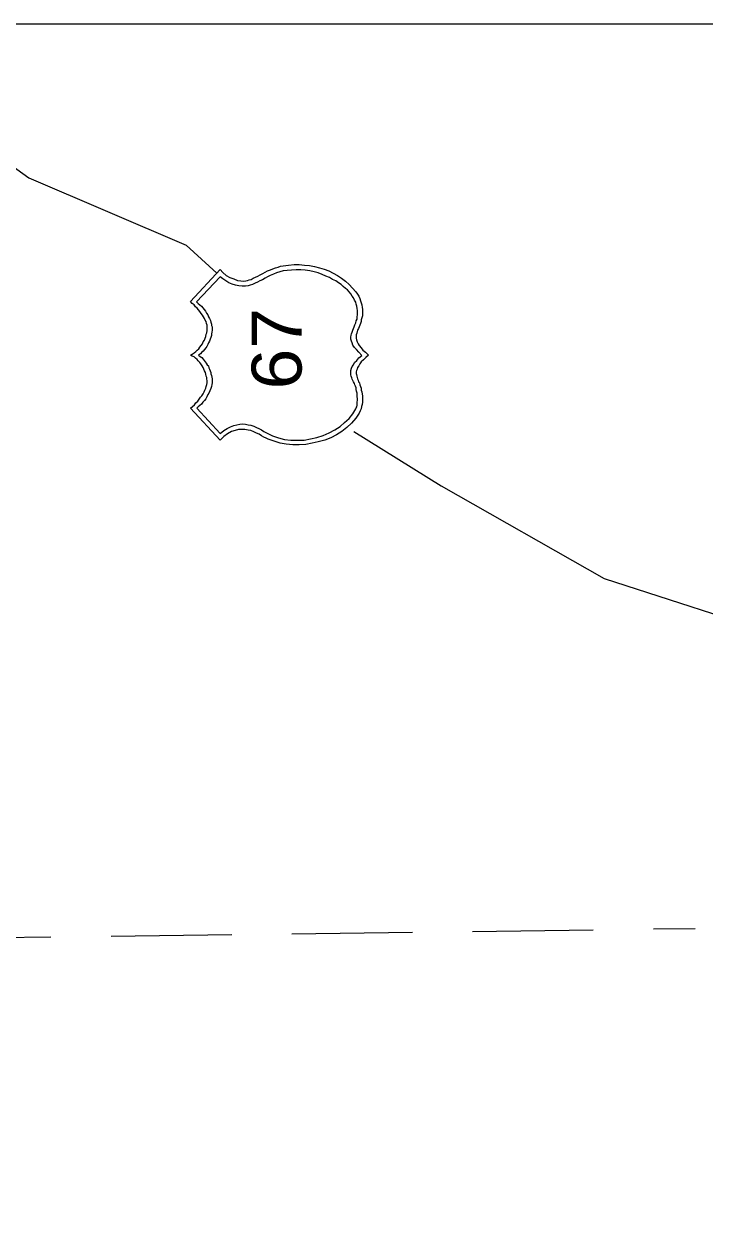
# Model space of a CAD drawing. Extents: x 2363323 to 2367082, y 6956018 to 6980837.
# Drawn here: x 2366076.4 to 2366145.8, y 6956959.3 to 6957082.5 of the extents above; entities that cross this region are included whole.
import ezdxf

# ---------------------------------------------------------------- set-up
doc = ezdxf.new("R2010")
doc.units = 0
doc.header["$LTSCALE"] = 4.1
doc.linetypes.add('MEDIUM_DASHED', pattern=[4.5, 3, -1.5])
doc.layers.add('62', color=7, linetype='Continuous', lineweight=13)
doc.layers.add('63', color=7, linetype='Continuous', lineweight=13)

msp = doc.modelspace()

# ---------------------------------------------------------------- linework, layer by layer
at = {"layer": '62'}
msp.add_line((2366092.882, 6957059.976), (2366096.009, 6957057.12), dxfattribs=at)
at = {"layer": '62', "linetype": 'MEDIUM_DASHED'}
msp.add_line((2365863.857, 6956986.486), (2366144.837, 6956990.22), dxfattribs=at)
at = {"layer": '62', "lineweight": 25}
msp.add_lwpolyline([(2365769.011, 6956632.956), (2366234.284, 6956632.956), (2366234.284, 6957082.548), (2365769.009, 6957082.548)], dxfattribs=at)
at = {"layer": '62'}
for points in [[(2366056.363, 6957082.546), (2366061.717, 6957077.733), (2366076.838, 6957066.866), (2366092.882, 6957059.976)], [(2366096.347, 6957040.064), (2366093.333, 6957043.328), (2366093.535, 6957043.508), (2366093.739, 6957043.688), (2366093.895, 6957043.89), (2366094.075, 6957044.068), (2366094.211, 6957044.252), (2366094.345, 6957044.452), (2366094.481, 6957044.61), (2366094.616, 6957044.812), (2366094.727, 6957044.992), (2366094.795, 6957045.174), (2366094.885, 6957045.375), (2366094.929, 6957045.555), (2366094.997, 6957045.758), (2366095.043, 6957045.915), (2366095.043, 6957046.119), (2366095.018, 6957046.32), (2366094.999, 6957046.454), (2366094.931, 6957046.612), (2366094.907, 6957046.792), (2366094.862, 6957046.972), (2366094.773, 6957047.154), (2366094.705, 6957047.31), (2366094.616, 6957047.49), (2366094.526, 6957047.67), (2366094.391, 6957047.85), (2366094.279, 6957048.008), (2366094.119, 6957048.165), (2366094.029, 6957048.322), (2366093.849, 6957048.458), (2366093.692, 6957048.57), (2366093.512, 6957048.66), (2366093.331, 6957048.75), (2366093.512, 6957048.862), (2366093.692, 6957048.999), (2366093.872, 6957049.11), (2366094.029, 6957049.268), (2366094.187, 6957049.402), (2366094.301, 6957049.582), (2366094.436, 6957049.74), (2366094.547, 6957049.92), (2366094.639, 6957050.1), (2366094.751, 6957050.28), (2366094.819, 6957050.482), (2366094.886, 6957050.662), (2366094.929, 6957050.888), (2366094.999, 6957051.045), (2366095.043, 6957051.27), (2366095.043, 6957051.472), (2366095.043, 6957051.63), (2366095.043, 6957051.81), (2366094.976, 6957051.966), (2366094.931, 6957052.17), (2366094.841, 6957052.328), (2366094.772, 6957052.508), (2366094.661, 6957052.665), (2366094.571, 6957052.845), (2366094.436, 6957053.004), (2366094.301, 6957053.206), (2366094.166, 6957053.362), (2366094.031, 6957053.544), (2366093.851, 6957053.7), (2366093.692, 6957053.902), (2366093.512, 6957054.039), (2366093.333, 6957054.218), (2366096.349, 6957057.48), (2366096.638, 6957057.188), (2366096.977, 6957056.895), (2366097.359, 6957056.692), (2366097.742, 6957056.535), (2366098.125, 6957056.379), (2366098.485, 6957056.332), (2366098.777, 6957056.312), (2366098.981, 6957056.332), (2366099.161, 6957056.356), (2366099.339, 6957056.445), (2366099.543, 6957056.49), (2366099.746, 6957056.602), (2366099.969, 6957056.714), (2366100.196, 6957056.829), (2366100.443, 6957056.94), (2366100.712, 6957057.075), (2366100.959, 6957057.212), (2366101.207, 6957057.346), (2366101.499, 6957057.458), (2366101.747, 6957057.57), (2366102.019, 6957057.682), (2366102.266, 6957057.75), (2366102.512, 6957057.842), (2366102.782, 6957057.864), (2366103.345, 6957057.954), (2366103.909, 6957057.999), (2366104.426, 6957057.998), (2366104.965, 6957057.952), (2366105.481, 6957057.906), (2366105.999, 6957057.795), (2366106.495, 6957057.682), (2366106.991, 6957057.525), (2366107.462, 6957057.345), (2366107.913, 6957057.122)], [(2366108.701, 6957055.95), (2366108.453, 6957056.128), (2366108.159, 6957056.332), (2366107.845, 6957056.49), (2366107.507, 6957056.672), (2366107.147, 6957056.826), (2366106.765, 6957056.985), (2366106.358, 6957057.142), (2366105.955, 6957057.255), (2366105.505, 6957057.345), (2366105.055, 6957057.412), (2366104.606, 6957057.458), (2366104.133, 6957057.458), (2366103.637, 6957057.435), (2366103.209, 6957057.39), (2366102.805, 6957057.344), (2366102.445, 6957057.255), (2366102.107, 6957057.141), (2366101.793, 6957057.03), (2366101.477, 6957056.895), (2366101.207, 6957056.762), (2366100.939, 6957056.602), (2366100.667, 6957056.445), (2366100.421, 6957056.332), (2366100.173, 6957056.198), (2366099.926, 6957056.085), (2366099.679, 6957055.974), (2366099.429, 6957055.905), (2366099.205, 6957055.838), (2366098.935, 6957055.792), (2366098.619, 6957055.791), (2366098.261, 6957055.836), (2366097.922, 6957055.905), (2366097.586, 6957055.994), (2366097.249, 6957056.13), (2366096.933, 6957056.332), (2366096.639, 6957056.536), (2366096.347, 6957056.758), (2366093.963, 6957054.195), (2366094.119, 6957054.038), (2366094.279, 6957053.902), (2366094.459, 6957053.745), (2366094.593, 6957053.589), (2366094.729, 6957053.408), (2366094.862, 6957053.228), (2366094.976, 6957053.049), (2366095.087, 6957052.868), (2366095.177, 6957052.665), (2366095.289, 6957052.485), (2366095.379, 6957052.282), (2366095.425, 6957052.125), (2366095.469, 6957051.924), (2366095.493, 6957051.765), (2366095.537, 6957051.63), (2366095.539, 6957051.472), (2366095.539, 6957051.314), (2366095.515, 6957051.112), (2366095.492, 6957050.934), (2366095.469, 6957050.752), (2366095.403, 6957050.548), (2366095.335, 6957050.392), (2366095.267, 6957050.19), (2366095.177, 6957050.01), (2366095.109, 6957049.852), (2366094.997, 6957049.628), (2366094.885, 6957049.492), (2366094.772, 6957049.335), (2366094.639, 6957049.155), (2366094.481, 6957049.042), (2366094.345, 6957048.885), (2366094.142, 6957048.752), (2366094.322, 6957048.615), (2366094.481, 6957048.504), (2366094.615, 6957048.345), (2366094.727, 6957048.21), (2366094.841, 6957048.074), (2366094.931, 6957047.94), (2366095.042, 6957047.762), (2366095.155, 6957047.649), (2366095.198, 6957047.468), (2366095.289, 6957047.312), (2366095.336, 6957047.152), (2366095.402, 6957046.995), (2366095.425, 6957046.838), (2366095.492, 6957046.658), (2366095.515, 6957046.502), (2366095.539, 6957046.342), (2366095.559, 6957046.162), (2366095.559, 6957045.938), (2366095.515, 6957045.759), (2366095.469, 6957045.532), (2366095.402, 6957045.33), (2366095.312, 6957045.104), (2366095.222, 6957044.882), (2366095.109, 6957044.722), (2366094.999, 6957044.498), (2366094.886, 6957044.295), (2366094.751, 6957044.115), (2366094.592, 6957043.958), (2366094.457, 6957043.756), (2366094.277, 6957043.598)], [(2366107.913, 6957057.122), (2366108.339, 6957056.872), (2366108.745, 6957056.602), (2366109.151, 6957056.312), (2366109.532, 6957055.952), (2366109.869, 6957055.59), (2366110.207, 6957055.208), (2366110.365, 6957054.982), (2366110.501, 6957054.758), (2366110.612, 6957054.532), (2366110.678, 6957054.308), (2366110.769, 6957054.105), (2366110.816, 6957053.88), (2366110.861, 6957053.632), (2366110.883, 6957053.432), (2366110.906, 6957053.205), (2366110.882, 6957052.98), (2366110.882, 6957052.779), (2366110.839, 6957052.576), (2366110.769, 6957052.352), (2366110.747, 6957052.17), (2366110.679, 6957051.992), (2366110.613, 6957051.81), (2366110.545, 6957051.63), (2366110.477, 6957051.472), (2366110.385, 6957051.315), (2366110.343, 6957051.156), (2366110.297, 6957051), (2366110.252, 6957050.82), (2366110.231, 6957050.661), (2366110.231, 6957050.482), (2366110.276, 6957050.301), (2366110.343, 6957050.122), (2366110.455, 6957049.92), (2366110.567, 6957049.74), (2366110.749, 6957049.492), (2366110.925, 6957049.268), (2366111.199, 6957049.042), (2366111.491, 6957048.75), (2366111.221, 6957048.502), (2366110.995, 6957048.255), (2366110.769, 6957048.054), (2366110.636, 6957047.85), (2366110.501, 6957047.67), (2366110.387, 6957047.49), (2366110.343, 6957047.332), (2366110.275, 6957047.175), (2366110.253, 6957047.038), (2366110.252, 6957046.882), (2366110.275, 6957046.768), (2366110.319, 6957046.612), (2366110.342, 6957046.478), (2366110.387, 6957046.342), (2366110.455, 6957046.185), (2366110.499, 6957046.028), (2366110.569, 6957045.915), (2366110.612, 6957045.735), (2366110.681, 6957045.555), (2366110.747, 6957045.376), (2366110.771, 6957045.172), (2366110.816, 6957044.994), (2366110.859, 6957044.768), (2366110.882, 6957044.588), (2366110.882, 6957044.362), (2366110.882, 6957044.182), (2366110.883, 6957043.958), (2366110.859, 6957043.71), (2366110.792, 6957043.508), (2366110.747, 6957043.282), (2366110.659, 6957043.058), (2366110.543, 6957042.832), (2366110.207, 6957042.316), (2366109.779, 6957041.818), (2366109.309, 6957041.368), (2366108.791, 6957040.964), (2366108.227, 6957040.604), (2366107.666, 6957040.312), (2366107.036, 6957040.086), (2366106.382, 6957039.884), (2366105.752, 6957039.748), (2366105.099, 6957039.634), (2366104.425, 6957039.591), (2366103.772, 6957039.591), (2366103.099, 6957039.657), (2366102.489, 6957039.771), (2366101.861, 6957039.951), (2366101.275, 6957040.176), (2366101.051, 6957040.264), (2366100.825, 6957040.378), (2366100.577, 6957040.514), (2366100.329, 6957040.671), (2366100.061, 6957040.784), (2366099.791, 6957040.918), (2366099.499, 6957041.055), (2366099.206, 6957041.098), (2366098.889, 6957041.166), (2366098.553, 6957041.166), (2366098.237, 6957041.166), (2366097.877, 6957041.054), (2366097.517, 6957040.94), (2366097.112, 6957040.716)], [(2366093.986, 6957043.329), (2366096.347, 6957040.761), (2366096.729, 6957041.054), (2366097.089, 6957041.256), (2366097.427, 6957041.436), (2366097.742, 6957041.571), (2366098.079, 6957041.64), (2366098.373, 6957041.706), (2366098.642, 6957041.751), (2366098.936, 6957041.708), (2366099.227, 6957041.64), (2366099.499, 6957041.594), (2366099.791, 6957041.504), (2366100.059, 6957041.368), (2366100.307, 6957041.258), (2366100.579, 6957041.121), (2366100.823, 6957040.964), (2366101.095, 6957040.808), (2366101.702, 6957040.514), (2366102.333, 6957040.311), (2366102.939, 6957040.154), (2366103.592, 6957040.086), (2366104.269, 6957040.064), (2366104.942, 6957040.086), (2366105.595, 6957040.198), (2366106.226, 6957040.356), (2366106.879, 6957040.558), (2366107.485, 6957040.828), (2366108.071, 6957041.121), (2366108.609, 6957041.481), (2366109.059, 6957041.865), (2366109.533, 6957042.292), (2366109.892, 6957042.764), (2366110.207, 6957043.26), (2366110.229, 6957043.372), (2366110.297, 6957043.486), (2366110.343, 6957043.642), (2366110.342, 6957043.824), (2366110.342, 6957043.958), (2366110.365, 6957044.139), (2366110.365, 6957044.318), (2366110.343, 6957044.498), (2366110.342, 6957044.7), (2366110.343, 6957044.88), (2366110.275, 6957045.06), (2366110.252, 6957045.24), (2366110.229, 6957045.42), (2366110.162, 6957045.578), (2366110.117, 6957045.736), (2366110.072, 6957045.87), (2366109.983, 6957046.028), (2366109.915, 6957046.162), (2366109.847, 6957046.298), (2366109.803, 6957046.432), (2366109.736, 6957046.612), (2366109.713, 6957046.725), (2366109.689, 6957046.882), (2366109.689, 6957047.04), (2366109.712, 6957047.199), (2366109.757, 6957047.422), (2366109.826, 6957047.58), (2366109.959, 6957047.762), (2366110.072, 6957047.985), (2366110.297, 6957048.212), (2366110.522, 6957048.48), (2366110.815, 6957048.728), (2366110.501, 6957049.042), (2366110.275, 6957049.314), (2366110.073, 6957049.539), (2366109.915, 6957049.785), (2366109.825, 6957050.012), (2366109.757, 6957050.19), (2366109.713, 6957050.392), (2366109.712, 6957050.595), (2366109.735, 6957050.775), (2366109.757, 6957050.934), (2366109.825, 6957051.112), (2366109.892, 6957051.294), (2366109.959, 6957051.472), (2366110.051, 6957051.63), (2366110.117, 6957051.831), (2366110.207, 6957052.035), (2366110.252, 6957052.238), (2366110.342, 6957052.44), (2366110.342, 6957052.666), (2366110.365, 6957052.868), (2366110.389, 6957053.092), (2366110.365, 6957053.318), (2366110.342, 6957053.52), (2366110.321, 6957053.745), (2366110.251, 6957053.946), (2366110.207, 6957054.174), (2366110.073, 6957054.376), (2366109.983, 6957054.6), (2366109.849, 6957054.782), (2366109.713, 6957055.005), (2366109.532, 6957055.208), (2366109.352, 6957055.41), (2366109.172, 6957055.566), (2366108.925, 6957055.748), (2366108.701, 6957055.95)], [(2366094.277, 6957043.598), (2366094.121, 6957043.462), (2366093.986, 6957043.329)], [(2366097.112, 6957040.716), (2366096.731, 6957040.446), (2366096.347, 6957040.064)], [(2366110.005, 6957040.964), (2366118.917, 6957035.408), (2366135.569, 6957025.954), (2366154.313, 6957019.88), (2366168.645, 6957016.73), (2366181.763, 6957000.033), (2366191.825, 6956999.896), (2366201.229, 6956983.562), (2366210.049, 6956970.398), (2366217.273, 6956954.331), (2366221.505, 6956931.918), (2366225.871, 6956912.838), (2366231.269, 6956892.045), (2366234.285, 6956879.512)]]:
    msp.add_lwpolyline(points, dxfattribs=at)
at = {"layer": '63'}
msp.add_line((2366092.882, 6957059.976), (2366096.009, 6957057.12), dxfattribs=at)
at = {"layer": '63', "linetype": 'MEDIUM_DASHED'}
msp.add_line((2365863.857, 6956986.486), (2366144.837, 6956990.22), dxfattribs=at)
at = {"layer": '63', "lineweight": 25}
msp.add_lwpolyline([(2365769.011, 6956632.956), (2366234.284, 6956632.956), (2366234.284, 6957082.548), (2365769.009, 6957082.548)], dxfattribs=at)
at = {"layer": '63'}
for points in [[(2366056.363, 6957082.546), (2366061.717, 6957077.733), (2366076.838, 6957066.866), (2366092.882, 6957059.976)], [(2366096.347, 6957040.064), (2366093.333, 6957043.328), (2366093.535, 6957043.508), (2366093.739, 6957043.688), (2366093.895, 6957043.89), (2366094.075, 6957044.068), (2366094.211, 6957044.252), (2366094.345, 6957044.452), (2366094.481, 6957044.61), (2366094.616, 6957044.812), (2366094.727, 6957044.992), (2366094.795, 6957045.174), (2366094.885, 6957045.375), (2366094.929, 6957045.555), (2366094.997, 6957045.758), (2366095.043, 6957045.915), (2366095.043, 6957046.119), (2366095.018, 6957046.32), (2366094.999, 6957046.454), (2366094.931, 6957046.612), (2366094.907, 6957046.792), (2366094.862, 6957046.972), (2366094.773, 6957047.154), (2366094.705, 6957047.31), (2366094.616, 6957047.49), (2366094.526, 6957047.67), (2366094.391, 6957047.85), (2366094.279, 6957048.008), (2366094.119, 6957048.165), (2366094.029, 6957048.322), (2366093.849, 6957048.458), (2366093.692, 6957048.57), (2366093.512, 6957048.66), (2366093.331, 6957048.75), (2366093.512, 6957048.862), (2366093.692, 6957048.999), (2366093.872, 6957049.11), (2366094.029, 6957049.268), (2366094.187, 6957049.402), (2366094.301, 6957049.582), (2366094.436, 6957049.74), (2366094.547, 6957049.92), (2366094.639, 6957050.1), (2366094.751, 6957050.28), (2366094.819, 6957050.482), (2366094.886, 6957050.662), (2366094.929, 6957050.888), (2366094.999, 6957051.045), (2366095.043, 6957051.27), (2366095.043, 6957051.472), (2366095.043, 6957051.63), (2366095.043, 6957051.81), (2366094.976, 6957051.966), (2366094.931, 6957052.17), (2366094.841, 6957052.328), (2366094.772, 6957052.508), (2366094.661, 6957052.665), (2366094.571, 6957052.845), (2366094.436, 6957053.004), (2366094.301, 6957053.206), (2366094.166, 6957053.362), (2366094.031, 6957053.544), (2366093.851, 6957053.7), (2366093.692, 6957053.902), (2366093.512, 6957054.039), (2366093.333, 6957054.218), (2366096.349, 6957057.48), (2366096.638, 6957057.188), (2366096.977, 6957056.895), (2366097.359, 6957056.692), (2366097.742, 6957056.535), (2366098.125, 6957056.379), (2366098.485, 6957056.332), (2366098.777, 6957056.312), (2366098.981, 6957056.332), (2366099.161, 6957056.356), (2366099.339, 6957056.445), (2366099.543, 6957056.49), (2366099.746, 6957056.602), (2366099.969, 6957056.714), (2366100.196, 6957056.829), (2366100.443, 6957056.94), (2366100.712, 6957057.075), (2366100.959, 6957057.212), (2366101.207, 6957057.346), (2366101.499, 6957057.458), (2366101.747, 6957057.57), (2366102.019, 6957057.682), (2366102.266, 6957057.75), (2366102.512, 6957057.842), (2366102.782, 6957057.864), (2366103.345, 6957057.954), (2366103.909, 6957057.999), (2366104.426, 6957057.998), (2366104.965, 6957057.952), (2366105.481, 6957057.906), (2366105.999, 6957057.795), (2366106.495, 6957057.682), (2366106.991, 6957057.525), (2366107.462, 6957057.345), (2366107.913, 6957057.122)], [(2366108.701, 6957055.95), (2366108.453, 6957056.128), (2366108.159, 6957056.332), (2366107.845, 6957056.49), (2366107.507, 6957056.672), (2366107.147, 6957056.826), (2366106.765, 6957056.985), (2366106.358, 6957057.142), (2366105.955, 6957057.255), (2366105.505, 6957057.345), (2366105.055, 6957057.412), (2366104.606, 6957057.458), (2366104.133, 6957057.458), (2366103.637, 6957057.435), (2366103.209, 6957057.39), (2366102.805, 6957057.344), (2366102.445, 6957057.255), (2366102.107, 6957057.141), (2366101.793, 6957057.03), (2366101.477, 6957056.895), (2366101.207, 6957056.762), (2366100.939, 6957056.602), (2366100.667, 6957056.445), (2366100.421, 6957056.332), (2366100.173, 6957056.198), (2366099.926, 6957056.085), (2366099.679, 6957055.974), (2366099.429, 6957055.905), (2366099.205, 6957055.838), (2366098.935, 6957055.792), (2366098.619, 6957055.791), (2366098.261, 6957055.836), (2366097.922, 6957055.905), (2366097.586, 6957055.994), (2366097.249, 6957056.13), (2366096.933, 6957056.332), (2366096.639, 6957056.536), (2366096.347, 6957056.758), (2366093.963, 6957054.195), (2366094.119, 6957054.038), (2366094.279, 6957053.902), (2366094.459, 6957053.745), (2366094.593, 6957053.589), (2366094.729, 6957053.408), (2366094.862, 6957053.228), (2366094.976, 6957053.049), (2366095.087, 6957052.868), (2366095.177, 6957052.665), (2366095.289, 6957052.485), (2366095.379, 6957052.282), (2366095.425, 6957052.125), (2366095.469, 6957051.924), (2366095.493, 6957051.765), (2366095.537, 6957051.63), (2366095.539, 6957051.472), (2366095.539, 6957051.314), (2366095.515, 6957051.112), (2366095.492, 6957050.934), (2366095.469, 6957050.752), (2366095.403, 6957050.548), (2366095.335, 6957050.392), (2366095.267, 6957050.19), (2366095.177, 6957050.01), (2366095.109, 6957049.852), (2366094.997, 6957049.628), (2366094.885, 6957049.492), (2366094.772, 6957049.335), (2366094.639, 6957049.155), (2366094.481, 6957049.042), (2366094.345, 6957048.885), (2366094.142, 6957048.752), (2366094.322, 6957048.615), (2366094.481, 6957048.504), (2366094.615, 6957048.345), (2366094.727, 6957048.21), (2366094.841, 6957048.074), (2366094.931, 6957047.94), (2366095.042, 6957047.762), (2366095.155, 6957047.649), (2366095.198, 6957047.468), (2366095.289, 6957047.312), (2366095.336, 6957047.152), (2366095.402, 6957046.995), (2366095.425, 6957046.838), (2366095.492, 6957046.658), (2366095.515, 6957046.502), (2366095.539, 6957046.342), (2366095.559, 6957046.162), (2366095.559, 6957045.938), (2366095.515, 6957045.759), (2366095.469, 6957045.532), (2366095.402, 6957045.33), (2366095.312, 6957045.104), (2366095.222, 6957044.882), (2366095.109, 6957044.722), (2366094.999, 6957044.498), (2366094.886, 6957044.295), (2366094.751, 6957044.115), (2366094.592, 6957043.958), (2366094.457, 6957043.756), (2366094.277, 6957043.598)], [(2366107.913, 6957057.122), (2366108.339, 6957056.872), (2366108.745, 6957056.602), (2366109.151, 6957056.312), (2366109.532, 6957055.952), (2366109.869, 6957055.59), (2366110.207, 6957055.208), (2366110.365, 6957054.982), (2366110.501, 6957054.758), (2366110.612, 6957054.532), (2366110.678, 6957054.308), (2366110.769, 6957054.105), (2366110.816, 6957053.88), (2366110.861, 6957053.632), (2366110.883, 6957053.432), (2366110.906, 6957053.205), (2366110.882, 6957052.98), (2366110.882, 6957052.779), (2366110.839, 6957052.576), (2366110.769, 6957052.352), (2366110.747, 6957052.17), (2366110.679, 6957051.992), (2366110.613, 6957051.81), (2366110.545, 6957051.63), (2366110.477, 6957051.472), (2366110.385, 6957051.315), (2366110.343, 6957051.156), (2366110.297, 6957051), (2366110.252, 6957050.82), (2366110.231, 6957050.661), (2366110.231, 6957050.482), (2366110.276, 6957050.301), (2366110.343, 6957050.122), (2366110.455, 6957049.92), (2366110.567, 6957049.74), (2366110.749, 6957049.492), (2366110.925, 6957049.268), (2366111.199, 6957049.042), (2366111.491, 6957048.75), (2366111.221, 6957048.502), (2366110.995, 6957048.255), (2366110.769, 6957048.054), (2366110.636, 6957047.85), (2366110.501, 6957047.67), (2366110.387, 6957047.49), (2366110.343, 6957047.332), (2366110.275, 6957047.175), (2366110.253, 6957047.038), (2366110.252, 6957046.882), (2366110.275, 6957046.768), (2366110.319, 6957046.612), (2366110.342, 6957046.478), (2366110.387, 6957046.342), (2366110.455, 6957046.185), (2366110.499, 6957046.028), (2366110.569, 6957045.915), (2366110.612, 6957045.735), (2366110.681, 6957045.555), (2366110.747, 6957045.376), (2366110.771, 6957045.172), (2366110.816, 6957044.994), (2366110.859, 6957044.768), (2366110.882, 6957044.588), (2366110.882, 6957044.362), (2366110.882, 6957044.182), (2366110.883, 6957043.958), (2366110.859, 6957043.71), (2366110.792, 6957043.508), (2366110.747, 6957043.282), (2366110.659, 6957043.058), (2366110.543, 6957042.832), (2366110.207, 6957042.316), (2366109.779, 6957041.818), (2366109.309, 6957041.368), (2366108.791, 6957040.964), (2366108.227, 6957040.604), (2366107.666, 6957040.312), (2366107.036, 6957040.086), (2366106.382, 6957039.884), (2366105.752, 6957039.748), (2366105.099, 6957039.634), (2366104.425, 6957039.591), (2366103.772, 6957039.591), (2366103.099, 6957039.657), (2366102.489, 6957039.771), (2366101.861, 6957039.951), (2366101.275, 6957040.176), (2366101.051, 6957040.264), (2366100.825, 6957040.378), (2366100.577, 6957040.514), (2366100.329, 6957040.671), (2366100.061, 6957040.784), (2366099.791, 6957040.918), (2366099.499, 6957041.055), (2366099.206, 6957041.098), (2366098.889, 6957041.166), (2366098.553, 6957041.166), (2366098.237, 6957041.166), (2366097.877, 6957041.054), (2366097.517, 6957040.94), (2366097.112, 6957040.716)], [(2366093.986, 6957043.329), (2366096.347, 6957040.761), (2366096.729, 6957041.054), (2366097.089, 6957041.256), (2366097.427, 6957041.436), (2366097.742, 6957041.571), (2366098.079, 6957041.64), (2366098.373, 6957041.706), (2366098.642, 6957041.751), (2366098.936, 6957041.708), (2366099.227, 6957041.64), (2366099.499, 6957041.594), (2366099.791, 6957041.504), (2366100.059, 6957041.368), (2366100.307, 6957041.258), (2366100.579, 6957041.121), (2366100.823, 6957040.964), (2366101.095, 6957040.808), (2366101.702, 6957040.514), (2366102.333, 6957040.311), (2366102.939, 6957040.154), (2366103.592, 6957040.086), (2366104.269, 6957040.064), (2366104.942, 6957040.086), (2366105.595, 6957040.198), (2366106.226, 6957040.356), (2366106.879, 6957040.558), (2366107.485, 6957040.828), (2366108.071, 6957041.121), (2366108.609, 6957041.481), (2366109.059, 6957041.865), (2366109.533, 6957042.292), (2366109.892, 6957042.764), (2366110.207, 6957043.26), (2366110.229, 6957043.372), (2366110.297, 6957043.486), (2366110.343, 6957043.642), (2366110.342, 6957043.824), (2366110.342, 6957043.958), (2366110.365, 6957044.139), (2366110.365, 6957044.318), (2366110.343, 6957044.498), (2366110.342, 6957044.7), (2366110.343, 6957044.88), (2366110.275, 6957045.06), (2366110.252, 6957045.24), (2366110.229, 6957045.42), (2366110.162, 6957045.578), (2366110.117, 6957045.736), (2366110.072, 6957045.87), (2366109.983, 6957046.028), (2366109.915, 6957046.162), (2366109.847, 6957046.298), (2366109.803, 6957046.432), (2366109.736, 6957046.612), (2366109.713, 6957046.725), (2366109.689, 6957046.882), (2366109.689, 6957047.04), (2366109.712, 6957047.199), (2366109.757, 6957047.422), (2366109.826, 6957047.58), (2366109.959, 6957047.762), (2366110.072, 6957047.985), (2366110.297, 6957048.212), (2366110.522, 6957048.48), (2366110.815, 6957048.728), (2366110.501, 6957049.042), (2366110.275, 6957049.314), (2366110.073, 6957049.539), (2366109.915, 6957049.785), (2366109.825, 6957050.012), (2366109.757, 6957050.19), (2366109.713, 6957050.392), (2366109.712, 6957050.595), (2366109.735, 6957050.775), (2366109.757, 6957050.934), (2366109.825, 6957051.112), (2366109.892, 6957051.294), (2366109.959, 6957051.472), (2366110.051, 6957051.63), (2366110.117, 6957051.831), (2366110.207, 6957052.035), (2366110.252, 6957052.238), (2366110.342, 6957052.44), (2366110.342, 6957052.666), (2366110.365, 6957052.868), (2366110.389, 6957053.092), (2366110.365, 6957053.318), (2366110.342, 6957053.52), (2366110.321, 6957053.745), (2366110.251, 6957053.946), (2366110.207, 6957054.174), (2366110.073, 6957054.376), (2366109.983, 6957054.6), (2366109.849, 6957054.782), (2366109.713, 6957055.005), (2366109.532, 6957055.208), (2366109.352, 6957055.41), (2366109.172, 6957055.566), (2366108.925, 6957055.748), (2366108.701, 6957055.95)], [(2366094.277, 6957043.598), (2366094.121, 6957043.462), (2366093.986, 6957043.329)], [(2366097.112, 6957040.716), (2366096.731, 6957040.446), (2366096.347, 6957040.064)], [(2366110.005, 6957040.964), (2366118.917, 6957035.408), (2366135.569, 6957025.954), (2366154.313, 6957019.88), (2366168.645, 6957016.73), (2366181.763, 6957000.033), (2366191.825, 6956999.896), (2366201.229, 6956983.562), (2366210.049, 6956970.398), (2366217.273, 6956954.331), (2366221.505, 6956931.918), (2366225.871, 6956912.838), (2366231.269, 6956892.045), (2366234.285, 6956879.512)]]:
    msp.add_lwpolyline(points, dxfattribs=at)

# ---------------------------------------------------------------- texts
at = {"layer": '62', "width": 1.1}
msp.add_text('67', height=5.099, rotation=90, dxfattribs=at).set_placement((2366104.671, 6957045.241))
at = {"layer": '63', "width": 1.1}
msp.add_text('67', height=5.099, rotation=90, dxfattribs=at).set_placement((2366104.671, 6957045.241))

doc.saveas('drawing.dxf')
